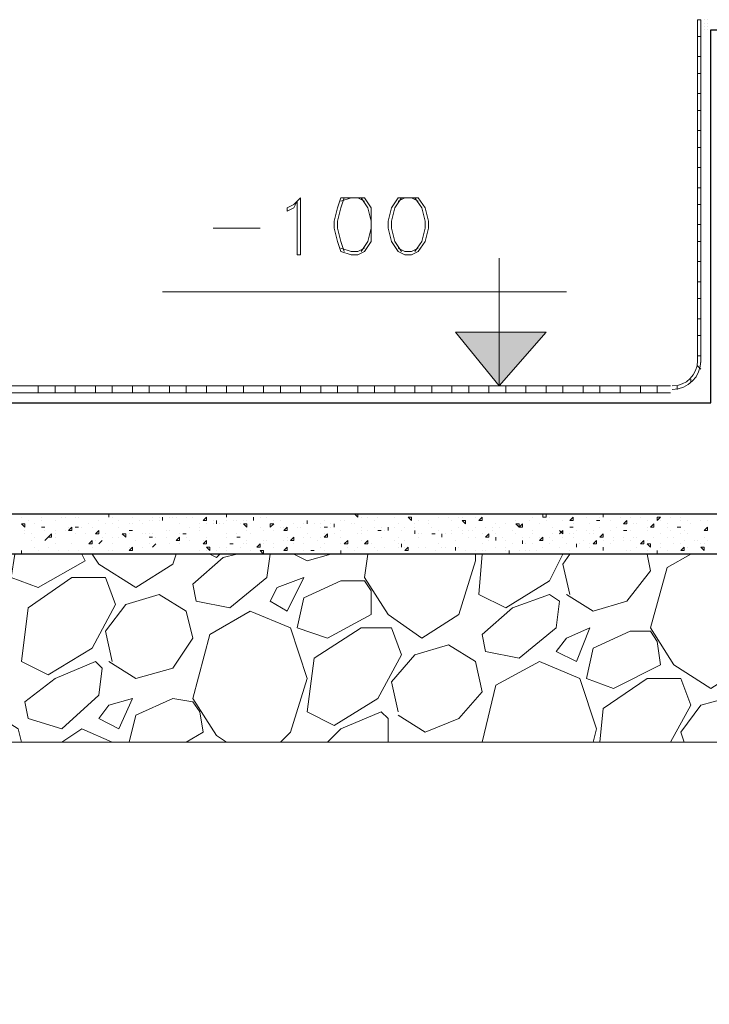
# Model space of a CAD drawing. Header units: metres. Extents: x 5.7 to 89.8, y 4 to 63.5.
# Tile 349 of 475: x 55.9 to 57.9, y 47 to 49.8. Entities that reach past the tile are written whole.
import ezdxf

# ---------------------------------------------------------------- set-up
doc = ezdxf.new("R2010")
doc.units = ezdxf.units.M
doc.header["$MEASUREMENT"] = 0
for name, color, linetype in [('PDF17_hatch-borshi', 7, 'Continuous'), ('PDF17_kaff', 7, 'Continuous'), ('PDF17_textt', 7, 'Continuous'), ('PDF17_wall', 7, 'Continuous')]:
    doc.layers.add(name, color=color, linetype=linetype)

msp = doc.modelspace()

# ---------------------------------------------------------------- linework, layer by layer
at = {"layer": 'PDF17_hatch-borshi', "lineweight": 18}
for points in [[(57.8578, 49.7805), (57.8578, 49.7805)], [(57.8675, 49.7805), (57.8675, 49.7805)], [(57.8675, 49.7805), (57.8675, 49.7805)], [(57.8675, 49.7805), (57.8675, 49.7805)], [(57.8675, 49.7805), (57.8675, 49.7805)], [(57.8771, 49.7805), (57.8771, 49.7805)], [(57.8771, 49.7805), (57.8771, 49.7805)], [(57.8578, 49.7708), (57.8578, 49.7708)], [(57.8578, 49.7708), (57.8578, 49.7708)], [(57.8578, 49.7612), (57.8578, 49.7612)], [(57.8578, 49.7612), (57.8578, 49.7612)], [(57.8578, 49.7516), (57.8578, 49.7516)], [(57.8675, 49.7708), (57.8675, 49.7708)], [(57.8675, 49.7708), (57.8675, 49.7708)], [(57.8675, 49.7708), (57.8675, 49.7708)], [(57.8675, 49.7708), (57.8675, 49.7708)], [(57.8675, 49.7612), (57.8675, 49.7612)], [(57.8675, 49.7612), (57.8675, 49.7612)], [(57.8675, 49.7612), (57.8675, 49.7612)], [(57.8675, 49.7612), (57.8675, 49.7612)], [(57.8675, 49.7612), (57.8675, 49.7612)], [(57.8675, 49.7516), (57.8675, 49.7516)], [(57.8675, 49.7516), (57.8675, 49.7516)], [(57.8771, 49.7708), (57.8771, 49.7708)], [(57.8771, 49.7708), (57.8771, 49.7708)], [(57.8771, 49.7708), (57.8771, 49.7708)], [(57.8771, 49.7708), (57.8771, 49.7708)], [(57.8771, 49.7612), (57.8771, 49.7612)], [(57.8771, 49.7612), (57.8771, 49.7612)], [(57.8771, 49.7612), (57.8771, 49.7612)], [(57.8771, 49.7612), (57.8771, 49.7612)], [(57.8771, 49.7516), (57.8771, 49.7516)], [(57.8771, 49.7516), (57.8771, 49.7516)], [(57.8771, 49.7516), (57.8771, 49.7516)], [(55.9123, 48.355), (55.9123, 48.355)], [(55.9316, 48.3454), (55.9316, 48.3454)], [(55.9701, 48.355), (55.9701, 48.355)], [(55.9701, 48.3454), (55.9701, 48.3454)], [(56.0086, 48.3454), (56.0086, 48.3454)], [(56.0279, 48.355), (56.0279, 48.355)], [(56.0375, 48.355), (56.0375, 48.355)], [(56.0664, 48.355), (56.0664, 48.355)], [(56.0664, 48.355), (56.0664, 48.355)], [(56.0761, 48.355), (56.0761, 48.355)], [(56.1146, 48.3647), (56.1146, 48.3647)], [(56.1338, 48.3454), (56.1338, 48.3454)], [(56.1627, 48.355), (56.1627, 48.355)], [(56.1724, 48.355), (56.1724, 48.355)], [(56.1916, 48.3454), (56.1916, 48.3454)], [(56.2302, 48.355), (56.2302, 48.355)], [(56.2494, 48.3454), (56.2494, 48.3454)], [(56.2783, 48.3454), (56.2783, 48.3454)], [(56.2879, 48.355), (56.2879, 48.355)], [(56.2879, 48.3454), (56.2879, 48.3454)], [(56.3072, 48.355), (56.3072, 48.355)], [(56.3072, 48.3454), (56.3072, 48.3454)], [(56.3168, 48.355), (56.3168, 48.355)], [(56.3168, 48.3454), (56.3168, 48.3454)], [(56.3361, 48.355), (56.3361, 48.355)], [(56.3457, 48.355), (56.3457, 48.355)], [(56.3554, 48.355), (56.3554, 48.355)], [(56.3843, 48.355), (56.3843, 48.355)], [(56.4035, 48.355), (56.4035, 48.355)], [(56.4613, 48.3454), (56.4613, 48.3454)], [(56.4709, 48.3454), (56.4709, 48.3454)], [(56.4998, 48.355), (56.4998, 48.355)], [(56.4998, 48.3454), (56.4998, 48.3454)], [(56.5191, 48.3454), (56.5191, 48.3454)], [(56.5287, 48.3454), (56.5287, 48.3454)], [(56.548, 48.3454), (56.548, 48.3454)], [(56.5576, 48.3454), (56.5576, 48.3454)], [(56.5576, 48.3454), (56.5576, 48.3454)], [(56.5769, 48.3454), (56.5769, 48.3454)], [(56.5769, 48.3454), (56.5769, 48.3454)], [(56.5961, 48.355), (56.5961, 48.355)], [(56.6154, 48.355), (56.6154, 48.355)], [(56.6154, 48.355), (56.6154, 48.355)], [(56.6347, 48.3454), (56.6347, 48.3454)], [(56.6539, 48.3454), (56.6539, 48.3454)], [(56.6539, 48.3454), (56.6539, 48.3454)], [(56.6539, 48.3454), (56.6539, 48.3454)], [(56.7791, 48.3454), (56.7791, 48.3454)], [(56.8273, 48.3454), (56.8273, 48.3454)], [(56.8369, 48.3454), (56.8369, 48.3454)], [(56.8658, 48.3647), (56.8658, 48.3647)], [(56.8658, 48.3647), (56.8754, 48.355), (56.8754, 48.3647)], [(56.8851, 48.355), (56.8851, 48.355)], [(56.9043, 48.355), (56.9043, 48.355)], [(56.9236, 48.3454), (56.9236, 48.3454)], [(56.9332, 48.355), (56.9332, 48.355)], [(56.9814, 48.355), (56.9814, 48.355)], [(57.0488, 48.3454), (57.0488, 48.3454)], [(57.0777, 48.3454), (57.0777, 48.3454)], [(57.1066, 48.355), (57.1066, 48.355)], [(57.1355, 48.355), (57.1355, 48.355)], [(57.1451, 48.3454), (57.1451, 48.3454)], [(57.1644, 48.355), (57.1644, 48.355)], [(57.174, 48.355), (57.174, 48.355)], [(57.2125, 48.355), (57.2125, 48.355)], [(57.3281, 48.3454), (57.3281, 48.3454)], [(57.3666, 48.3454), (57.3666, 48.3454)], [(57.3763, 48.355), (57.3763, 48.355)], [(57.4148, 48.3647), (57.4148, 48.355), (57.4052, 48.355), (57.4052, 48.3647)], [(57.4148, 48.3454), (57.4148, 48.3454)], [(57.4244, 48.355), (57.4244, 48.355)], [(57.4629, 48.3454), (57.4629, 48.3454)], [(57.5304, 48.355), (57.5304, 48.355)], [(57.5689, 48.355), (57.5689, 48.355)], [(57.5689, 48.3454), (57.5689, 48.3454)], [(57.5978, 48.3454), (57.5978, 48.3454)], [(57.6267, 48.355), (57.6267, 48.355)], [(57.6556, 48.355), (57.6556, 48.355)], [(57.6845, 48.355), (57.6845, 48.355)], [(57.7037, 48.3454), (57.7037, 48.3454)], [(57.7423, 48.355), (57.7423, 48.355)], [(57.7423, 48.3454), (57.7423, 48.3454)], [(57.7711, 48.355), (57.7711, 48.355)], [(57.8, 48.355), (57.8, 48.355)], [(57.8, 48.355), (57.8, 48.355)], [(57.8, 48.3454), (57.8, 48.3454)], [(57.8193, 48.3454), (57.8193, 48.3454)], [(57.8578, 48.3454), (57.8578, 48.3454)], [(57.8771, 48.3454), (57.8771, 48.3454)], [(55.922, 48.3165), (55.922, 48.3165)], [(55.9509, 48.3358), (55.9509, 48.3358)], [(55.9797, 48.3262), (55.9797, 48.3262)], [(55.9797, 48.3165), (55.9797, 48.3165)], [(55.9797, 48.3165), (55.9797, 48.3165)], [(56.0086, 48.3165), (56.0086, 48.3165)], [(56.0375, 48.3165), (56.0375, 48.3165)], [(56.0375, 48.3165), (56.0375, 48.3165)], [(56.0472, 48.3262), (56.0472, 48.3262)], [(56.0568, 48.3165), (56.0568, 48.3165)], [(56.0761, 48.3262), (56.0761, 48.3262)], [(56.0857, 48.3262), (56.0857, 48.3262)], [(56.105, 48.3358), (56.105, 48.3358)], [(56.1146, 48.3262), (56.1146, 48.3262)], [(56.1338, 48.3165), (56.1338, 48.3165)], [(56.1531, 48.3358), (56.1531, 48.3358)], [(56.1724, 48.3358), (56.1724, 48.3358)], [(56.1724, 48.3358), (56.1724, 48.3358)], [(56.1916, 48.3262), (56.1916, 48.3262)], [(56.2205, 48.3358), (56.2205, 48.3358)], [(56.2302, 48.3358), (56.2302, 48.3358)], [(56.2302, 48.3165), (56.2302, 48.3165)], [(56.259, 48.3358), (56.259, 48.3358)], [(56.3265, 48.3165), (56.3265, 48.3165)], [(56.3361, 48.3165), (56.3361, 48.3165)], [(56.365, 48.3358), (56.365, 48.3358)], [(56.3939, 48.3262), (56.3939, 48.3262)], [(56.3939, 48.3262), (56.3939, 48.3262)], [(56.4228, 48.3358), (56.4228, 48.3358)], [(56.4228, 48.3262), (56.4228, 48.3262)], [(56.4228, 48.3165), (56.4228, 48.3165)], [(56.442, 48.3358), (56.442, 48.3358)], [(56.4613, 48.3358), (56.4613, 48.3358)], [(56.4806, 48.3358), (56.4806, 48.3358)], [(56.4902, 48.3358), (56.4902, 48.3358)], [(56.5384, 48.3358), (56.5384, 48.3358)], [(56.5576, 48.3165), (56.5576, 48.3165)], [(56.5961, 48.3262), (56.5961, 48.3262)], [(56.6058, 48.3165), (56.6058, 48.3165)], [(56.6347, 48.3165), (56.6347, 48.3165)], [(56.6539, 48.3262), (56.6539, 48.3262)], [(56.6636, 48.3262), (56.6636, 48.3262)], [(56.6636, 48.3262), (56.6636, 48.3262)], [(56.6925, 48.3358), (56.6925, 48.3358)], [(56.7021, 48.3262), (56.7021, 48.3262)], [(56.7117, 48.3262), (56.7117, 48.3262)], [(56.7213, 48.3358), (56.7213, 48.3358)], [(56.731, 48.3358), (56.731, 48.3358)], [(56.7502, 48.3358), (56.7502, 48.3358)], [(56.7695, 48.3358), (56.7695, 48.3358)], [(56.7695, 48.3262), (56.7695, 48.3262)], [(56.7791, 48.3262), (56.7791, 48.3262)], [(56.7984, 48.3358), (56.7984, 48.3358)], [(56.7984, 48.3262), (56.7984, 48.3262)], [(56.808, 48.3358), (56.808, 48.3358)], [(56.808, 48.3262), (56.808, 48.3262)], [(56.8273, 48.3165), (56.8273, 48.3165)], [(56.8273, 48.3165), (56.8273, 48.3165)], [(56.8562, 48.3358), (56.8562, 48.3358)], [(56.8658, 48.3358), (56.8658, 48.3358)], [(56.8851, 48.3262), (56.8851, 48.3262)], [(56.8851, 48.3262), (56.8851, 48.3262)], [(56.8851, 48.3262), (56.8851, 48.3262)], [(56.8851, 48.3165), (56.8851, 48.3165)], [(56.8851, 48.3165), (56.8851, 48.3165)], [(56.9043, 48.3165), (56.9043, 48.3165)], [(56.9236, 48.3262), (56.9236, 48.3262)], [(56.9332, 48.3165), (56.9332, 48.3165)], [(56.9429, 48.3262), (56.9429, 48.3262)], [(56.9429, 48.3165), (56.9429, 48.3165)], [(56.9429, 48.3165), (56.9429, 48.3165)], [(56.9525, 48.3165), (56.9525, 48.3165)], [(56.9621, 48.3165), (56.9621, 48.3165)], [(56.9814, 48.3262), (56.9814, 48.3262)], [(56.991, 48.3358), (56.991, 48.3358)], [(57.0007, 48.3165), (57.0007, 48.3165)], [(57.0103, 48.3262), (57.0103, 48.3262)], [(57.0103, 48.3262), (57.0103, 48.3262)], [(57.0392, 48.3358), (57.0392, 48.3358)], [(57.0392, 48.3262), (57.0392, 48.3262)], [(57.0777, 48.3358), (57.0777, 48.3358)], [(57.0873, 48.3262), (57.0873, 48.3262)], [(57.1066, 48.3165), (57.1066, 48.3165)], [(57.1451, 48.3165), (57.1451, 48.3165)], [(57.1644, 48.3262), (57.1644, 48.3262)], [(57.174, 48.3165), (57.174, 48.3165)], [(57.1933, 48.3165), (57.1933, 48.3165)], [(57.2029, 48.3165), (57.2029, 48.3165)], [(57.2125, 48.3262), (57.2125, 48.3262)], [(57.2414, 48.3262), (57.2414, 48.3262)], [(57.2607, 48.3262), (57.2607, 48.3262)], [(57.2607, 48.3165), (57.2607, 48.3165)], [(57.2703, 48.3358), (57.2703, 48.3358)], [(57.28, 48.3262), (57.28, 48.3262)], [(57.2992, 48.3358), (57.2992, 48.3358)], [(57.3185, 48.3165), (57.3185, 48.3165)], [(57.3281, 48.3358), (57.3281, 48.3358)], [(57.3763, 48.3165), (57.3763, 48.3165)], [(57.3955, 48.3358), (57.3955, 48.3358)], [(57.4341, 48.3262), (57.4341, 48.3262)], [(57.4533, 48.3069), (57.4629, 48.3165), (57.4629, 48.3069), (57.4533, 48.3165)], [(57.4918, 48.3358), (57.4918, 48.3358)], [(57.4918, 48.3262), (57.4918, 48.3262)], [(57.5015, 48.3165), (57.5015, 48.3165)], [(57.5304, 48.3165), (57.5304, 48.3165)], [(57.54, 48.3358), (57.54, 48.3358)], [(57.5496, 48.3165), (57.5496, 48.3165)], [(57.5689, 48.3262), (57.5689, 48.3262)], [(57.5978, 48.3165), (57.5978, 48.3165)], [(57.617, 48.3262), (57.617, 48.3262)], [(57.6363, 48.3358), (57.6363, 48.3358)], [(57.6459, 48.3165), (57.6459, 48.3165)], [(57.6556, 48.3165), (57.6556, 48.3165)], [(57.6652, 48.3358), (57.6652, 48.3358)], [(57.6748, 48.3358), (57.6748, 48.3358)], [(57.7037, 48.3262), (57.7037, 48.3262)], [(57.7037, 48.3165), (57.7037, 48.3165)], [(57.7615, 48.3358), (57.7615, 48.3358)], [(57.7615, 48.3262), (57.7615, 48.3262)], [(57.7711, 48.3165), (57.7711, 48.3165)], [(57.8, 48.3262), (57.8, 48.3262)], [(57.8097, 48.3165), (57.8097, 48.3165)], [(57.8289, 48.3358), (57.8289, 48.3358)], [(57.8675, 48.3165), (57.8675, 48.3165)], [(57.8771, 48.3262), (57.8771, 48.3262)], [(55.922, 48.3069), (55.922, 48.3069)], [(55.9412, 48.3069), (55.9412, 48.3069)], [(55.9412, 48.2876), (55.9412, 48.2876)], [(55.9509, 48.2973), (55.9509, 48.2973)], [(55.9797, 48.2876), (55.9797, 48.2876)], [(56.0086, 48.3069), (56.0086, 48.3069)], [(56.0086, 48.2973), (56.0086, 48.2973)], [(56.0664, 48.3069), (56.0664, 48.3069)], [(56.0953, 48.3069), (56.0953, 48.3069)], [(56.1146, 48.2876), (56.1146, 48.2876)], [(56.1242, 48.2876), (56.1242, 48.2876)], [(56.1435, 48.2973), (56.1435, 48.2973)], [(56.1531, 48.3069), (56.1531, 48.3069)], [(56.1724, 48.2973), (56.1724, 48.2973)], [(56.1916, 48.2973), (56.1916, 48.2973)], [(56.2109, 48.3069), (56.2109, 48.3069)], [(56.2205, 48.3069), (56.2205, 48.3069)], [(56.2398, 48.2876), (56.2398, 48.2876)], [(56.259, 48.3069), (56.259, 48.3069)], [(56.2687, 48.3069), (56.2687, 48.3069)], [(56.2783, 48.3069), (56.2783, 48.3069)], [(56.2879, 48.3069), (56.2879, 48.3069)], [(56.2879, 48.2973), (56.2879, 48.2973)], [(56.2976, 48.2973), (56.2976, 48.2973)], [(56.3265, 48.2973), (56.3265, 48.2973)], [(56.365, 48.3069), (56.365, 48.3069)], [(56.3843, 48.3069), (56.3843, 48.3069)], [(56.3843, 48.2973), (56.3843, 48.2973)], [(56.3939, 48.2876), (56.3939, 48.2876)], [(56.3939, 48.2876), (56.3939, 48.2876)], [(56.4324, 48.2876), (56.4324, 48.2876)], [(56.442, 48.2973), (56.442, 48.2973)], [(56.442, 48.2973), (56.442, 48.2973)], [(56.4998, 48.3069), (56.4998, 48.3069)], [(56.4998, 48.2973), (56.4998, 48.2973)], [(56.4998, 48.2973), (56.4998, 48.2973)], [(56.5287, 48.3069), (56.5287, 48.3069)], [(56.5384, 48.2973), (56.5384, 48.2973)], [(56.5576, 48.2876), (56.5576, 48.2876)], [(56.5672, 48.3069), (56.5672, 48.3069)], [(56.6058, 48.2876), (56.6058, 48.2876)], [(56.6058, 48.2876), (56.6058, 48.2876)], [(56.6154, 48.2876), (56.6154, 48.2876)], [(56.6636, 48.2876), (56.6636, 48.2876)], [(56.6732, 48.2973), (56.6732, 48.2973)], [(56.6732, 48.2876), (56.6732, 48.2876)], [(56.6732, 48.2876), (56.6732, 48.2876)], [(56.7213, 48.2973), (56.7213, 48.2973)], [(56.731, 48.3069), (56.731, 48.3069)], [(56.7406, 48.2973), (56.7406, 48.2973)], [(56.7599, 48.2876), (56.7599, 48.2876)], [(56.7695, 48.2973), (56.7695, 48.2973)], [(56.7791, 48.3069), (56.7791, 48.3069)], [(56.808, 48.3069), (56.808, 48.3069)], [(56.8273, 48.2973), (56.8273, 48.2973)], [(56.8754, 48.3069), (56.8754, 48.3069)], [(56.8851, 48.3069), (56.8851, 48.3069)], [(56.8851, 48.2876), (56.8851, 48.2876)], [(56.9429, 48.2973), (56.9429, 48.2973)], [(56.9814, 48.2876), (56.9814, 48.2876)], [(56.991, 48.2973), (56.991, 48.2973)], [(57.0103, 48.2876), (57.0103, 48.2876)], [(57.0392, 48.3069), (57.0392, 48.3069)], [(57.0488, 48.3069), (57.0488, 48.3069)], [(57.0488, 48.2973), (57.0488, 48.2973)], [(57.0488, 48.2973), (57.0488, 48.2973)], [(57.0584, 48.3069), (57.0584, 48.3069)], [(57.0873, 48.3069), (57.0873, 48.3069)], [(57.1162, 48.3069), (57.1162, 48.3069)], [(57.1162, 48.3069), (57.1162, 48.3069)], [(57.1162, 48.3069), (57.1162, 48.3069)], [(57.1259, 48.3069), (57.1259, 48.3069)], [(57.1451, 48.3069), (57.1451, 48.3069)], [(57.1548, 48.2876), (57.1548, 48.2876)], [(57.174, 48.3069), (57.174, 48.3069)], [(57.1933, 48.2973), (57.1933, 48.2973)], [(57.1933, 48.2973), (57.1933, 48.2973)], [(57.1933, 48.2973), (57.1933, 48.2973)], [(57.2125, 48.2973), (57.2125, 48.2973)], [(57.2318, 48.3069), (57.2318, 48.3069)], [(57.2511, 48.2876), (57.2511, 48.2876)], [(57.2703, 48.3069), (57.2703, 48.3069)], [(57.2703, 48.2876), (57.2703, 48.2876)], [(57.2896, 48.2973), (57.2896, 48.2973)], [(57.2992, 48.2876), (57.2992, 48.2876)], [(57.3281, 48.3069), (57.3281, 48.3069)], [(57.3474, 48.2973), (57.3474, 48.2973)], [(57.3666, 48.2973), (57.3666, 48.2973)], [(57.3763, 48.3069), (57.3763, 48.3069)], [(57.3955, 48.2973), (57.3955, 48.2973)], [(57.4052, 48.2973), (57.4052, 48.2973)], [(57.4244, 48.2973), (57.4244, 48.2973)], [(57.4341, 48.3069), (57.4341, 48.3069)], [(57.4341, 48.3069), (57.4341, 48.3069)], [(57.4341, 48.2876), (57.4341, 48.2876)], [(57.4629, 48.2973), (57.4629, 48.2973)], [(57.4822, 48.3069), (57.4822, 48.3069)], [(57.4918, 48.3069), (57.4918, 48.3069)], [(57.4918, 48.2973), (57.4918, 48.2973)], [(57.5207, 48.2876), (57.5207, 48.2876)], [(57.54, 48.3069), (57.54, 48.3069)], [(57.5496, 48.3069), (57.5496, 48.3069)], [(57.5785, 48.2876), (57.5785, 48.2876)], [(57.5785, 48.2876), (57.5785, 48.2876)], [(57.6074, 48.2973), (57.6074, 48.2973)], [(57.6074, 48.2876), (57.6074, 48.2876)], [(57.6363, 48.2973), (57.6363, 48.2973)], [(57.6363, 48.2973), (57.6363, 48.2973)], [(57.6363, 48.2876), (57.6363, 48.2876)], [(57.6556, 48.2876), (57.6556, 48.2876)], [(57.6652, 48.2973), (57.6652, 48.2973)], [(57.6748, 48.2973), (57.6748, 48.2973)], [(57.6845, 48.2876), (57.6845, 48.2876)], [(57.7037, 48.2876), (57.7037, 48.2876)], [(57.723, 48.2973), (57.723, 48.2973)], [(57.7423, 48.3069), (57.7423, 48.3069)], [(57.7615, 48.2973), (57.7615, 48.2973)], [(57.7808, 48.2973), (57.7808, 48.2973)], [(57.8, 48.3069), (57.8, 48.3069)], [(57.8, 48.3069), (57.8, 48.3069)], [(57.8, 48.3069), (57.8, 48.3069)], [(57.8097, 48.2876), (57.8097, 48.2876)], [(57.8193, 48.3069), (57.8193, 48.3069)], [(57.8386, 48.2876), (57.8386, 48.2876)], [(57.8482, 48.2876), (57.8482, 48.2876)], [(57.8675, 48.2973), (57.8675, 48.2973)], [(57.8771, 48.2876), (57.8771, 48.2876)], [(55.9123, 48.2587), (55.9123, 48.2587)], [(55.9509, 48.2684), (55.9509, 48.2684)], [(55.9605, 48.2587), (55.9605, 48.2587)], [(55.9894, 48.2684), (55.9894, 48.2684)], [(56.0086, 48.278), (56.0086, 48.278)], [(56.0086, 48.278), (56.0086, 48.278)], [(56.0183, 48.2587), (56.0183, 48.2587)], [(56.0472, 48.2587), (56.0472, 48.2587)], [(56.0568, 48.278), (56.0568, 48.278)], [(56.0568, 48.278), (56.0568, 48.278)], [(56.0761, 48.2587), (56.0761, 48.2587)], [(56.1146, 48.2684), (56.1146, 48.2684)], [(56.1338, 48.278), (56.1338, 48.278)], [(56.1627, 48.2587), (56.1627, 48.2587)], [(56.1724, 48.278), (56.1724, 48.278)], [(56.1724, 48.2587), (56.1724, 48.2587)], [(56.2205, 48.2684), (56.2205, 48.2684)], [(56.2302, 48.2684), (56.2302, 48.2684)], [(56.259, 48.2684), (56.259, 48.2684)], [(56.2783, 48.278), (56.2783, 48.278)], [(56.2879, 48.2684), (56.2879, 48.2684)], [(56.2976, 48.278), (56.2976, 48.278)], [(56.3361, 48.278), (56.3361, 48.278)], [(56.365, 48.278), (56.365, 48.278)], [(56.4228, 48.2587), (56.4228, 48.2587)], [(56.442, 48.2587), (56.442, 48.2587)], [(56.4709, 48.2587), (56.4709, 48.2587)], [(56.4806, 48.2684), (56.4806, 48.2684)], [(56.4998, 48.2684), (56.4998, 48.2684)], [(56.4998, 48.2587), (56.4998, 48.2587)], [(56.5191, 48.278), (56.5191, 48.278)], [(56.5384, 48.2684), (56.5384, 48.2684)], [(56.548, 48.278), (56.548, 48.278)], [(56.5576, 48.278), (56.5576, 48.278)], [(56.5672, 48.2587), (56.5672, 48.2587)], [(56.6058, 48.278), (56.6058, 48.278)], [(56.6347, 48.278), (56.6347, 48.278)], [(56.6347, 48.2684), (56.6347, 48.2684)], [(56.6636, 48.2587), (56.6636, 48.2587)], [(56.6925, 48.278), (56.6925, 48.278)], [(56.7213, 48.278), (56.7213, 48.278)], [(56.7213, 48.2587), (56.7213, 48.2587)], [(56.7406, 48.2587), (56.7406, 48.2587)], [(56.7502, 48.2587), (56.7502, 48.2587)], [(56.7695, 48.2684), (56.7695, 48.2684)], [(56.7791, 48.278), (56.7791, 48.278)], [(56.7791, 48.2587), (56.7791, 48.2587)], [(56.8273, 48.278), (56.8273, 48.278)], [(56.8369, 48.278), (56.8369, 48.278)], [(56.8466, 48.2684), (56.8466, 48.2684)], [(56.8658, 48.2587), (56.8658, 48.2587)], [(56.8754, 48.2684), (56.8754, 48.2684)], [(56.8947, 48.278), (56.8947, 48.278)], [(56.914, 48.278), (56.914, 48.278)], [(56.9236, 48.2684), (56.9236, 48.2684)], [(56.9332, 48.2587), (56.9332, 48.2587)], [(56.9525, 48.2684), (56.9525, 48.2684)], [(56.991, 48.278), (56.991, 48.278)], [(56.991, 48.2684), (56.991, 48.2684)], [(57.0007, 48.278), (57.0007, 48.278)], [(57.0103, 48.2684), (57.0103, 48.2684)], [(57.0488, 48.2684), (57.0488, 48.2684)], [(57.0681, 48.2684), (57.0681, 48.2684)], [(57.097, 48.2587), (57.097, 48.2587)], [(57.1066, 48.278), (57.1066, 48.278)], [(57.1162, 48.2684), (57.1162, 48.2684)], [(57.1259, 48.2684), (57.1259, 48.2684)], [(57.1548, 48.2684), (57.1548, 48.2684)], [(57.1644, 48.2684), (57.1644, 48.2684)], [(57.1836, 48.2587), (57.1836, 48.2587)], [(57.2125, 48.2587), (57.2125, 48.2587)], [(57.2318, 48.278), (57.2318, 48.278)], [(57.2318, 48.2587), (57.2318, 48.2587)], [(57.2414, 48.2587), (57.2414, 48.2587)], [(57.2703, 48.2684), (57.2703, 48.2684)], [(57.2992, 48.2684), (57.2992, 48.2684)], [(57.2992, 48.2587), (57.2992, 48.2587)], [(57.3089, 48.2587), (57.3089, 48.2587)], [(57.3185, 48.278), (57.3185, 48.278)], [(57.3377, 48.2587), (57.3377, 48.2587)], [(57.3474, 48.278), (57.3474, 48.278)], [(57.357, 48.278), (57.357, 48.278)], [(57.357, 48.2587), (57.357, 48.2587)], [(57.3666, 48.2587), (57.3666, 48.2587)], [(57.3763, 48.278), (57.3763, 48.278)], [(57.3859, 48.2587), (57.3859, 48.2587)], [(57.4052, 48.2684), (57.4052, 48.2684)], [(57.4244, 48.278), (57.4244, 48.278)], [(57.4244, 48.278), (57.4244, 48.278)], [(57.4244, 48.278), (57.4244, 48.278)], [(57.4533, 48.2684), (57.4533, 48.2684)], [(57.4726, 48.278), (57.4726, 48.278)], [(57.4822, 48.2587), (57.4822, 48.2587)], [(57.5015, 48.278), (57.5015, 48.278)], [(57.5015, 48.2684), (57.5015, 48.2684)], [(57.5111, 48.278), (57.5111, 48.278)], [(57.54, 48.278), (57.54, 48.278)], [(57.54, 48.2684), (57.54, 48.2684)], [(57.5785, 48.2587), (57.5785, 48.2587)], [(57.5978, 48.278), (57.5978, 48.278)], [(57.6459, 48.2587), (57.6459, 48.2587)], [(57.6556, 48.2587), (57.6556, 48.2587)], [(57.6556, 48.2587), (57.6556, 48.2587)], [(57.6556, 48.2587), (57.6556, 48.2587)], [(57.6748, 48.2684), (57.6748, 48.2684)], [(57.7037, 48.2587), (57.7037, 48.2587)], [(57.7134, 48.2684), (57.7134, 48.2684)], [(57.7423, 48.278), (57.7423, 48.278)], [(57.7423, 48.278), (57.7423, 48.278)], [(57.7423, 48.2684), (57.7423, 48.2684)], [(57.7615, 48.2587), (57.7615, 48.2587)], [(57.7808, 48.278), (57.7808, 48.278)], [(57.8, 48.278), (57.8, 48.278)], [(57.8193, 48.2684), (57.8193, 48.2684)], [(57.8578, 48.278), (57.8578, 48.278)], [(57.8675, 48.278), (57.8675, 48.278)], [(55.8931, 48.2491), (55.8834, 48.1817), (55.9605, 48.1528), (56.0953, 48.2298), (56.0857, 48.2491)], [(56.1146, 48.2491), (56.1146, 48.2491)], [(56.1146, 48.2491), (56.1338, 48.2202), (56.2398, 48.1528), (56.3457, 48.2202), (56.3554, 48.2491)], [(56.3457, 48.2491), (56.3457, 48.2491)], [(56.3457, 48.2491), (56.3457, 48.2491)], [(56.3843, 48.2491), (56.3843, 48.2491)], [(56.625, 48.2491), (56.6154, 48.1817), (56.5095, 48.095), (56.4131, 48.1143), (56.4035, 48.1624), (56.4902, 48.2395), (56.5287, 48.2491)], [(56.4806, 48.2491), (56.4709, 48.2395), (56.4517, 48.2491)], [(56.6925, 48.2491), (56.731, 48.2298), (56.7984, 48.2491)], [(56.9043, 48.2491), (56.8947, 48.1817), (56.9621, 48.0757), (57.0584, 48.0083), (57.1644, 48.0757), (57.2125, 48.2298), (57.2125, 48.2491)], [(57.0295, 48.2491), (57.0295, 48.2491)], [(57.4629, 48.2491), (57.4244, 48.1721), (57.2992, 48.095), (57.2222, 48.1335), (57.2318, 48.2491)], [(57.4148, 48.2491), (57.4148, 48.2491)], [(57.4341, 48.2491), (57.4341, 48.2491)], [(57.4822, 48.1335), (57.4629, 48.2202), (57.4822, 48.2491)], [(57.4726, 48.1335), (57.5496, 48.0854), (57.6459, 48.1143), (57.7134, 48.2009), (57.7037, 48.2491)], [(57.617, 48.2491), (57.617, 48.2491)], [(57.8289, 48.2491), (57.7615, 48.2106), (57.7134, 48.0372), (57.7808, 47.9313), (57.8867, 47.8639), (57.9927, 47.9313), (58.0408, 48.0854), (57.9927, 48.2298), (57.9541, 48.2491)], [(56.1724, 47.9409), (56.1531, 48.0276), (56.2109, 48.1046), (56.3072, 48.1335), (56.3843, 48.0854), (56.4035, 48.0083), (56.3457, 47.9216), (56.2398, 47.8927), (56.1627, 47.9409)], [(56.6539, 47.7098), (56.6828, 47.7386), (56.731, 47.8927), (56.6828, 48.0372), (56.5672, 48.0854), (56.4517, 48.018), (56.4035, 47.835), (56.4709, 47.729), (56.4998, 47.7098)], [(56.991, 47.7964), (56.9718, 47.8831), (57.0392, 47.9602), (57.1355, 47.9891), (57.2125, 47.9409), (57.2318, 47.8542), (57.1644, 47.7772), (57.0681, 47.7386), (56.991, 47.7868)], [(57.5496, 47.7098), (57.5593, 47.7483), (57.5111, 47.8927), (57.3955, 47.9409), (57.2703, 47.8735), (57.2318, 47.7098)], [(57.5689, 47.7098), (57.5785, 47.8061), (57.7037, 47.8927), (57.8, 47.8927), (57.8289, 47.8157), (57.7711, 47.7098)], [(56.3843, 47.7098), (56.4324, 47.7386), (56.4228, 47.7964), (56.4035, 47.8253), (56.3457, 47.835), (56.2398, 47.7868), (56.2205, 47.7098)], [(58.0601, 47.7098), (58.0312, 47.7964), (57.9638, 47.8446), (57.8578, 47.8157), (57.8, 47.7386), (57.8097, 47.7098)], [(55.9123, 47.7098), (55.9027, 47.7483), (55.8256, 47.7964), (55.7293, 47.7675), (55.6908, 47.7098)], [(56.7888, 47.7098), (56.8273, 47.7483), (56.9429, 47.7964), (56.9621, 47.7772), (56.9621, 47.7098)], [(56.1724, 47.7098), (56.0857, 47.7483), (56.0279, 47.7098)]]:
    msp.add_lwpolyline(points, dxfattribs=at)
for points in [[(56.1627, 48.3647), (56.1627, 48.355)], [(56.3168, 48.355), (56.3168, 48.3454)], [(56.442, 48.3454), (56.4324, 48.3454), (56.442, 48.355)], [(56.4709, 48.3454), (56.4709, 48.3358)], [(56.4998, 48.3647), (56.4998, 48.355)], [(56.5769, 48.355), (56.5769, 48.3454)], [(56.731, 48.3454), (56.731, 48.3358)], [(57.0295, 48.355), (57.0295, 48.3454), (57.0199, 48.355)], [(57.1836, 48.3454), (57.1836, 48.3358), (57.174, 48.3454)], [(57.2318, 48.3454), (57.2222, 48.3454), (57.2318, 48.355)], [(57.4918, 48.355), (57.4918, 48.3454), (57.4822, 48.3454)], [(57.5689, 48.3454), (57.5593, 48.3454)], [(57.5785, 48.3647), (57.5785, 48.355)], [(57.6459, 48.3454), (57.6459, 48.3358), (57.6363, 48.3358)], [(57.7423, 48.355), (57.7326, 48.3454), (57.7326, 48.355)], [(55.922, 48.3358), (55.922, 48.3262), (55.9123, 48.3358)], [(55.9797, 48.3262), (55.9701, 48.3262)], [(56.0568, 48.3262), (56.0568, 48.3165), (56.0472, 48.3165)], [(56.0761, 48.3262), (56.0664, 48.3262)], [(56.1338, 48.3165), (56.1338, 48.3069), (56.1242, 48.3069)], [(56.2302, 48.3165), (56.2205, 48.3165)], [(56.5576, 48.3262), (56.548, 48.3358), (56.5576, 48.3358)], [(56.6347, 48.3358), (56.625, 48.3262), (56.625, 48.3358)], [(56.6732, 48.3165), (56.6636, 48.3165), (56.6732, 48.3262)], [(56.7888, 48.3262), (56.7791, 48.3262)], [(56.808, 48.3358), (56.808, 48.3262)], [(56.9429, 48.3165), (56.9332, 48.3165)], [(56.9621, 48.3262), (56.9621, 48.3165)], [(57.0392, 48.3165), (57.0392, 48.3069)], [(57.3377, 48.3358), (57.3377, 48.3262), (57.3281, 48.3358)], [(57.3474, 48.3262), (57.3377, 48.3262), (57.3474, 48.3358)], [(57.4918, 48.3262), (57.4822, 48.3262)], [(57.6459, 48.3165), (57.6363, 48.3165)], [(57.723, 48.3358), (57.723, 48.3262), (57.7134, 48.3262)], [(57.8, 48.3262), (57.7904, 48.3262)], [(57.8771, 48.3262), (57.8771, 48.3165), (57.8675, 48.3165)], [(55.9894, 48.2973), (55.9797, 48.2876)], [(55.999, 48.2973), (55.9894, 48.2973), (55.999, 48.3069)], [(56.1146, 48.278), (56.105, 48.278), (56.1146, 48.2876)], [(56.1435, 48.2876), (56.1338, 48.278)], [(56.2109, 48.3069), (56.2109, 48.2973), (56.2013, 48.3069)], [(56.2879, 48.2973), (56.2783, 48.2973)], [(56.365, 48.2973), (56.365, 48.2876), (56.3554, 48.2876)], [(56.3843, 48.3069), (56.3746, 48.3069)], [(56.442, 48.2876), (56.442, 48.278), (56.4324, 48.278)], [(56.5384, 48.2973), (56.5287, 48.2973)], [(56.6925, 48.2973), (56.6925, 48.2876), (56.6828, 48.2876)], [(56.7888, 48.2973), (56.7791, 48.2973), (56.7888, 48.3069)], [(56.8466, 48.2876), (56.8466, 48.278), (56.8369, 48.278)], [(56.9043, 48.278), (56.8947, 48.278), (56.9043, 48.2876)], [(57.097, 48.3069), (57.0873, 48.3069)], [(57.1162, 48.3069), (57.1162, 48.2973)], [(57.2511, 48.3069), (57.2511, 48.2973), (57.2414, 48.2973)], [(57.2703, 48.2973), (57.2703, 48.2876)], [(57.3474, 48.2876), (57.3474, 48.278)], [(57.4052, 48.2973), (57.4052, 48.2876), (57.3955, 48.2876)], [(57.5593, 48.2876), (57.5593, 48.278), (57.5496, 48.278)], [(57.5785, 48.2973), (57.5689, 48.2973), (57.5785, 48.3069)], [(57.6941, 48.278), (57.6845, 48.278), (57.6941, 48.2876)], [(55.9123, 48.2587), (55.9123, 48.2491)], [(56.2302, 48.2587), (56.2205, 48.2587), (56.2302, 48.2684)], [(56.2976, 48.278), (56.2879, 48.2684)], [(56.4517, 48.2684), (56.4517, 48.2587), (56.442, 48.2684)], [(56.5191, 48.278), (56.5095, 48.278)], [(56.5961, 48.278), (56.5961, 48.2684), (56.5865, 48.2684)], [(56.6058, 48.2587), (56.6058, 48.2491), (56.5961, 48.2587)], [(56.6732, 48.2684), (56.6732, 48.2587), (56.6636, 48.2587)], [(56.7502, 48.2587), (56.7406, 48.2587)], [(56.8273, 48.2587), (56.8273, 48.2491)], [(57.0007, 48.278), (57.0007, 48.2684)], [(57.0199, 48.2587), (57.0103, 48.2587), (57.0199, 48.2684)], [(57.1548, 48.2684), (57.1548, 48.2587)], [(57.3089, 48.2587), (57.3089, 48.2491)], [(57.5015, 48.278), (57.5015, 48.2684)], [(57.5785, 48.2684), (57.5785, 48.2587)], [(57.7134, 48.278), (57.7134, 48.2684), (57.7037, 48.278)], [(57.7326, 48.2587), (57.7326, 48.2491)], [(57.8097, 48.2587), (57.8, 48.2587), (57.8097, 48.2684)], [(57.8675, 48.2684), (57.8675, 48.2587), (57.8578, 48.2684)], [(55.9894, 47.9024), (55.9123, 47.9409), (55.9316, 48.095), (56.0568, 48.1817), (56.1531, 48.1817), (56.182, 48.1046), (56.1146, 47.9794)], [(56.6443, 48.1528), (56.625, 48.1143), (56.6732, 48.0854), (56.7213, 48.1817)], [(56.8947, 48.1721), (56.8273, 48.1721), (56.7213, 48.1239), (56.7021, 48.0372), (56.7888, 48.0083), (56.914, 48.0757), (56.914, 48.1432)], [(57.2318, 48.018), (57.3185, 48.095), (57.4244, 48.1335), (57.4533, 48.1143), (57.4437, 48.0372), (57.3377, 47.9505), (57.2414, 47.9698)], [(56.808, 47.7579), (56.731, 47.7964), (56.7502, 47.9505), (56.8851, 48.0372), (56.9718, 48.0372), (57.0007, 47.9602), (56.9332, 47.835)], [(57.4726, 48.0083), (57.4437, 47.9698), (57.5015, 47.9409), (57.54, 48.0372)], [(57.7134, 48.0276), (57.6556, 48.0276), (57.5496, 47.9794), (57.5304, 47.8927), (57.6074, 47.8639), (57.7423, 47.9313), (57.7326, 47.9987)], [(55.922, 47.8253), (56.0086, 47.8927), (56.1242, 47.9409), (56.1435, 47.9216), (56.1338, 47.8446), (56.0279, 47.7483), (55.9316, 47.7772)], [(56.1627, 47.8157), (56.1338, 47.7772), (56.1916, 47.7483), (56.2302, 47.835)]]:
    msp.add_lwpolyline(points, close=True, dxfattribs=at)
at = {"layer": 'PDF17_kaff', "lineweight": 20}
for points in [[(57.8482, 48.7981), (57.8482, 49.7805), (57.8578, 49.7805), (57.8578, 48.7981)], [(57.8578, 49.7323), (57.8482, 49.7323)], [(57.8578, 49.6745), (57.8482, 49.6745)], [(57.8578, 49.6264), (57.8482, 49.6264)], [(57.8578, 49.5686), (57.8482, 49.5686)], [(57.8578, 49.5204), (57.8482, 49.5204)], [(57.8578, 49.4626), (57.8482, 49.4626)], [(57.8578, 49.4145), (57.8482, 49.4145)], [(57.8578, 49.3567), (57.8482, 49.3567)], [(57.8578, 49.2989), (57.8482, 49.2989)], [(57.8578, 49.2507), (57.8482, 49.2507)], [(57.8578, 49.193), (57.8482, 49.193)], [(57.8578, 49.1448), (57.8482, 49.1448)], [(57.8578, 49.087), (57.8482, 49.087)], [(57.8578, 49.0292), (57.8482, 49.0292)], [(57.8578, 48.9811), (57.8482, 48.9811)], [(57.8578, 48.9233), (57.8482, 48.9233)], [(57.8578, 48.8751), (57.8482, 48.8751)], [(57.8578, 48.8173), (57.8482, 48.8173)], [(57.8578, 48.7788), (57.8482, 48.7884)], [(57.8289, 48.7403), (57.8289, 48.7499)], [(57.7711, 48.7307), (47.1287, 48.7307), (42.9198, 48.2587), (38.7399, 47.4304), (32.8552, 47.4304), (32.7974, 47.3823)], [(57.7711, 48.7114), (47.1287, 48.7114), (42.9295, 48.2395), (38.7399, 47.4208), (32.8649, 47.4208), (32.7974, 47.363)], [(55.9605, 48.7114), (55.9605, 48.7307)], [(56.0086, 48.7114), (56.0086, 48.7307)], [(56.0664, 48.7114), (56.0664, 48.7307)], [(56.1242, 48.7114), (56.1242, 48.7307)], [(56.1724, 48.7114), (56.1724, 48.7307)], [(56.2302, 48.7114), (56.2302, 48.7307)], [(56.2783, 48.7114), (56.2783, 48.7307)], [(56.3361, 48.7114), (56.3361, 48.7307)], [(56.3843, 48.7114), (56.3843, 48.7307)], [(56.442, 48.7114), (56.442, 48.7307)], [(56.4998, 48.7114), (56.4998, 48.7307)], [(56.548, 48.7114), (56.548, 48.7307)], [(56.6058, 48.7114), (56.6058, 48.7307)], [(56.6539, 48.7114), (56.6539, 48.7307)], [(56.7117, 48.7114), (56.7117, 48.7307)], [(56.7695, 48.7114), (56.7695, 48.7307)], [(56.8177, 48.7114), (56.8177, 48.7307)], [(56.8754, 48.7114), (56.8754, 48.7307)], [(56.9236, 48.7114), (56.9236, 48.7307)], [(56.9814, 48.7114), (56.9814, 48.7307)], [(57.0392, 48.7114), (57.0392, 48.7307)], [(57.0873, 48.7114), (57.0873, 48.7307)], [(57.1451, 48.7114), (57.1451, 48.7307)], [(57.1933, 48.7114), (57.1933, 48.7307)], [(57.2511, 48.7114), (57.2511, 48.7307)], [(57.2992, 48.7114), (57.2992, 48.7307)], [(57.357, 48.7114), (57.357, 48.7307)], [(57.4148, 48.7114), (57.4148, 48.7307)], [(57.4629, 48.7114), (57.4629, 48.7307)], [(57.5207, 48.7114), (57.5207, 48.7307)], [(57.5689, 48.7114), (57.5689, 48.7307)], [(57.6267, 48.7114), (57.6267, 48.7307)], [(57.6845, 48.7114), (57.6845, 48.7307)], [(57.7326, 48.7114), (57.7326, 48.7307)], [(57.7904, 48.721), (57.7904, 48.7307)], [(58.7535, 48.2491), (58.7535, 47.7098), (47.1479, 47.7098), (43.0258, 47.2475)]]:
    msp.add_lwpolyline(points, dxfattribs=at)
at = {"layer": 'PDF17_kaff', "lineweight": 30}
msp.add_lwpolyline([(38.8169, 47.0741), (42.968, 47.8927), (47.1383, 48.3647), (58.5416, 48.3647), (58.7535, 48.3647), (58.7535, 48.2491), (47.1383, 48.2491), (42.9776, 47.7868), (38.7881, 46.9585), (32.7974, 46.9585)], dxfattribs=at)
at = {"layer": 'PDF17_kaff', "lineweight": 20}
for radius, end in [(0.0819, 360), (0.0722, 0)]:
    msp.add_arc((57.776, 48.8029), radius, 270, end, dxfattribs=at)
at = {"layer": 'PDF17_textt', "lineweight": 20}
for points in [[(56.7117, 49.1063), (56.7021, 49.1063), (56.7021, 49.2604), (56.6925, 49.2411), (56.6732, 49.2315), (56.6732, 49.2411), (56.6925, 49.2507), (56.7117, 49.27)], [(56.8562, 49.27), (56.8273, 49.27), (56.8177, 49.2411), (56.808, 49.2026), (56.808, 49.1833), (56.8177, 49.1448), (56.8273, 49.1159), (56.8562, 49.1063), (56.8754, 49.1063), (56.8947, 49.1159), (56.914, 49.1448), (56.914, 49.1833), (56.914, 49.2026), (56.914, 49.2411), (56.8947, 49.27), (56.8754, 49.27)], [(57.0103, 49.27), (56.991, 49.27), (56.9718, 49.2411), (56.9621, 49.2026), (56.9621, 49.1833), (56.9718, 49.1448), (56.991, 49.1159), (57.0103, 49.1063), (57.0295, 49.1063), (57.0488, 49.1159), (57.0681, 49.1448), (57.0777, 49.1833), (57.0777, 49.2026), (57.0681, 49.2411), (57.0488, 49.27), (57.0295, 49.27)], [(57.1548, 48.8848), (57.28, 48.7307), (57.4148, 48.8848)]]:
    msp.add_lwpolyline(points, close=True, dxfattribs=at)
for points in [[(56.8369, 49.27), (56.8273, 49.2411), (56.8177, 49.2026), (56.8177, 49.1833), (56.8273, 49.1448), (56.8369, 49.1159)], [(56.8947, 49.2604), (56.8754, 49.27), (56.8562, 49.27), (56.8273, 49.2604)], [(56.8851, 49.1159), (56.9043, 49.1448), (56.914, 49.1833), (56.914, 49.2026), (56.9043, 49.2411), (56.8851, 49.27)], [(57.0007, 49.27), (56.9814, 49.2411), (56.9718, 49.2026), (56.9718, 49.1833), (56.9814, 49.1448), (57.0007, 49.1159)], [(57.0488, 49.2604), (57.0295, 49.27), (57.0103, 49.27), (56.991, 49.2604)], [(57.0392, 49.1159), (57.0584, 49.1448), (57.0681, 49.1833), (57.0681, 49.2026), (57.0584, 49.2411), (57.0392, 49.27)], [(56.5961, 49.1833), (56.4613, 49.1833), (56.5961, 49.1833)], [(56.8273, 49.1255), (56.8562, 49.1159), (56.8754, 49.1159), (56.8947, 49.1255)], [(56.991, 49.1255), (57.0103, 49.1159), (57.0295, 49.1159), (57.0488, 49.1255)], [(57.28, 49.0966), (57.28, 48.7307)], [(57.4726, 49.0003), (56.3168, 49.0003)]]:
    msp.add_lwpolyline(points, dxfattribs=at)
at = {"layer": 'PDF17_textt', "transparency": 33554559}
for points in [[(57.1548, 48.8848), (57.28, 48.8848), (57.28, 48.7307)], [(57.28, 48.8848), (57.28, 48.7307), (57.4148, 48.8848)]]:
    msp.add_solid(points, dxfattribs=at)
at = {"layer": 'PDF17_wall', "lineweight": 25}
msp.add_lwpolyline([(32.8263, 47.3919), (38.7399, 47.3919), (42.9295, 48.2106), (47.1287, 48.6825), (57.8867, 48.6825), (57.8867, 49.7516), (58.2142, 49.7516), (58.2142, 48.6825), (58.5416, 48.6825), (58.5416, 48.3647)], dxfattribs=at)

doc.saveas('drawing.dxf')
